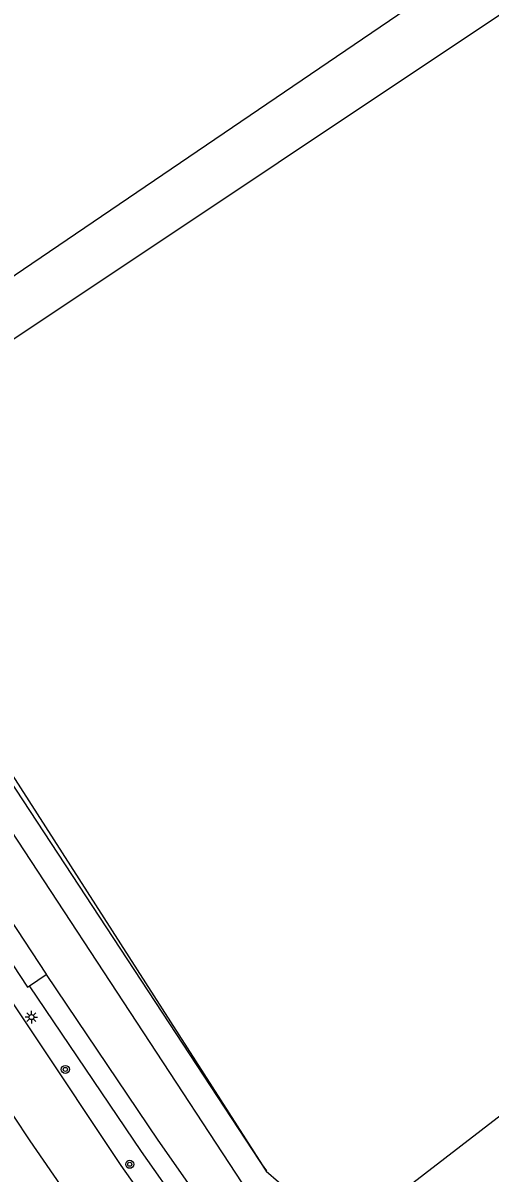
# Model space of a CAD drawing. Extents: x 136000 to 141014, y 402000 to 403500.
# Drawn here: x 137072.5 to 137119.1, y 403176.9 to 403291.5 of the extents above; entities that cross this region are included whole.
import ezdxf

# ---------------------------------------------------------------- set-up
doc = ezdxf.new("R2010")
doc.units = 0
for name, color, linetype in [('gg-afsc-draadraster', 7, 'Continuous'), ('gg-afsc-lijn draadraster', 7, 'Continuous'), ('gg-knt-onverhard', 7, 'Continuous'), ('gg-knt-verharding', 7, 'Continuous'), ('gg-kntw-bovenkant insteek waterloop', 7, 'Continuous'), ('gt-grn-groengrens', 7, 'Continuous'), ('gt-symb-boom', 7, 'Continuous'), ('gt-symb-lichtmast', 7, 'Continuous')]:
    doc.layers.add(name, color=color, linetype=linetype)

# ---------------------------------------------------------------- blocks, each defined once
blk = doc.blocks.new('gt0-BOOM')
at = {"layer": 'gt-symb-boom'}
for radius in [0.4, 0.2]:
    blk.add_circle((0, 0), radius, dxfattribs=at)
blk = doc.blocks.new('gt0-LMAST')
at = {"layer": 'gt-symb-lichtmast'}
for p, q in [((-0.18, 0.17), (-0.45, 0.44)), ((0, 0.25), (0, 0.62)), ((0.17, 0.17), (0.44, 0.44)), ((-0.25, 0), (-0.63, 0)), ((-0.18, -0.18), (-0.45, -0.45)), ((0, -0.25), (0, -0.63)), ((0.44, -0.45), (0.17, -0.18)), ((0.25, 0), (0.62, 0))]:
    blk.add_line(p, q, dxfattribs=at)
blk.add_circle((0, 0), 0.25, dxfattribs=at)

msp = doc.modelspace()

# ---------------------------------------------------------------- linework, layer by layer
at = {"layer": 'gg-afsc-draadraster'}
msp.add_lwpolyline([(137281.83, 402933.32), (137274.29, 402941.39), (137248.5, 402975.65), (137215.03, 403021.29), (137187.77, 403056.88), (137148.09, 403110.86), (137102.84, 403169.33), (137235.4, 403271.46), (137250.02, 403281.72)], dxfattribs=at)
at = {"layer": 'gg-afsc-lijn draadraster'}
msp.add_lwpolyline([(137281.83, 402933.32), (137274.29, 402941.39), (137248.5, 402975.65), (137215.03, 403021.29), (137187.77, 403056.88), (137148.09, 403110.86), (137102.84, 403169.33), (137235.4, 403271.46), (137250.49, 403282.05)], dxfattribs=at)
at = {"layer": 'gg-knt-onverhard'}
msp.add_line((137237.84, 403379.28), (137053.2, 403253.83), dxfattribs=at)
msp.add_lwpolyline([(137069.45, 403258.65), (137268.48, 403391.37), (137414.25, 403493.88), (137419.1, 403497.29)], dxfattribs=at)
at = {"layer": 'gg-knt-verharding'}
msp.add_line((137073.15, 403195.57), (137074.8, 403196.69), dxfattribs=at)
for points in [[(137074.8, 403196.69), (137074.83, 403196.71), (137059.49, 403220.05), (137059.38, 403219.98)], [(137058.13, 403217.96), (137072.94, 403195.43), (137073.15, 403195.57)], [(137064.53, 403204.2), (137082.24, 403177.64), (137099.19, 403153.76), (137147.87, 403086.78), (137180.44, 403043.1)], [(137074.8, 403196.69), (137085.93, 403180.17), (137093.97, 403168.76)], [(137092.35, 403167.61), (137084.3, 403179.04), (137073.15, 403195.57)], [(137090.47, 403155.36), (137085.99, 403161.6), (137073.21, 403180.11), (137071.57, 403182.57)]]:
    msp.add_lwpolyline(points, dxfattribs=at)
at = {"layer": 'gg-kntw-bovenkant insteek waterloop'}
for points in [[(137053.09, 403245.12), (137052.38, 403244.64), (137096.74, 403177.07)], [(137095.05, 403174.86), (137050.2, 403243.17), (137049.95, 403243.62)], [(137096.74, 403177.07), (137100.44, 403173.88), (137102.25, 403172.89), (137101.75, 403172.01)]]:
    msp.add_lwpolyline(points, dxfattribs=at)
at = {"layer": 'gt-grn-groengrens'}
msp.add_lwpolyline([(137053.09, 403245.12), (137096.35, 403177.71), (137096.77, 403177.11), (137096.74, 403177.07)], dxfattribs=at)

# ---------------------------------------------------------------- block references
at = {"layer": 'gt-symb-boom'}
for p in [(137076.72, 403187.23), (137083.14, 403177.77)]:
    msp.add_blockref('gt0-BOOM', p, dxfattribs=at)
at = {"layer": 'gt-symb-lichtmast'}
msp.add_blockref('gt0-LMAST', (137073.34, 403192.44), dxfattribs=at)

doc.saveas('drawing.dxf')
